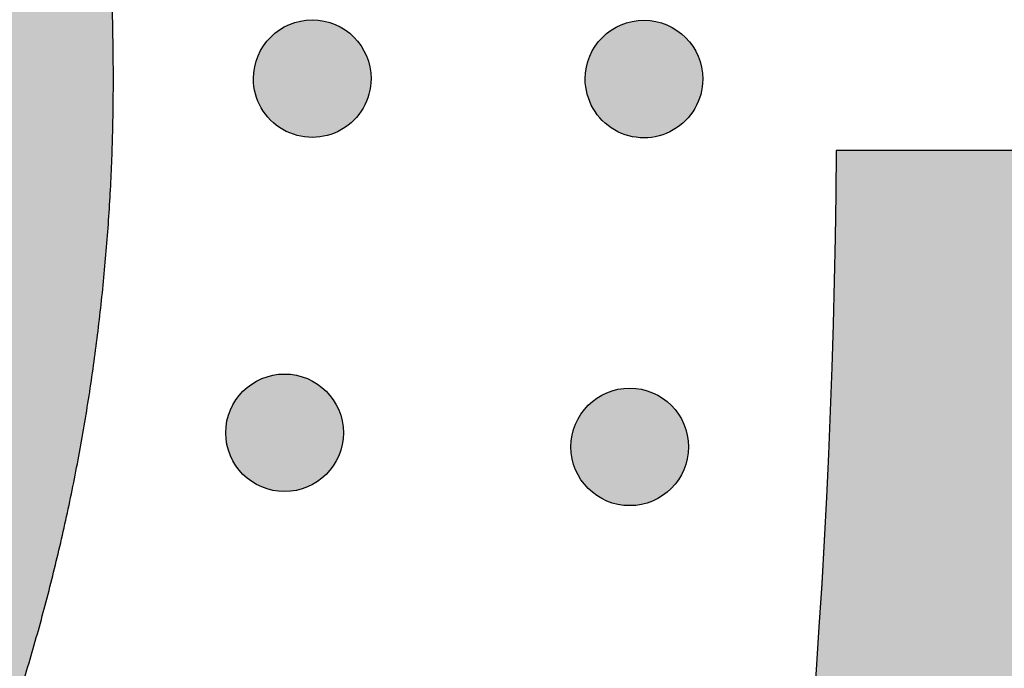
# Model space of a CAD drawing. Header units: millimetres. Extents: x -3873 to -97, y 912 to 4165.
# Tile 478 of 656: x -1430 to -1400, y 2890 to 2910. Entities that reach past the tile are written whole.
import ezdxf

# ---------------------------------------------------------------- set-up
doc = ezdxf.new("R2010")
doc.units = ezdxf.units.MM
doc.layers.add('pattern', color=7, linetype='Continuous', true_color=0x000000)

msp = doc.modelspace()

# ---------------------------------------------------------------- hatches: boundary and pattern name
at = {"layer": 'pattern'}
for points in [[(-1426.913, 2908.254), (-1426.937, 2910.059), (-1427.014, 2911.867), (-1427.143, 2913.674), (-1427.324, 2915.478), (-1427.558, 2917.277), (-1427.845, 2919.068), (-1428.185, 2920.85), (-1428.576, 2922.619), (-1429.02, 2924.374), (-1429.514, 2926.112), (-1430.059, 2927.83), (-1430.653, 2929.527), (-1431.295, 2931.201), (-1431.985, 2932.849), (-1432.72, 2934.47), (-1433.501, 2936.061), (-1434.24, 2937.476), (-1435.009, 2938.878), (-1435.808, 2940.266), (-1436.636, 2941.638), (-1437.493, 2942.994), (-1438.379, 2944.333), (-1439.292, 2945.654), (-1440.233, 2946.956), (-1441.2, 2948.238), (-1442.194, 2949.499), (-1443.213, 2950.74), (-1444.257, 2951.958), (-1445.325, 2953.153), (-1446.416, 2954.325), (-1447.529, 2955.472), (-1448.664, 2956.595), (-1450.44, 2958.275), (-1452.26, 2959.916), (-1454.121, 2961.515), (-1456.022, 2963.071), (-1457.963, 2964.583), (-1459.941, 2966.049), (-1461.955, 2967.469), (-1464.004, 2968.839), (-1466.084, 2970.16), (-1468.195, 2971.43), (-1470.335, 2972.649), (-1472.501, 2973.815), (-1474.693, 2974.927), (-1476.907, 2975.984), (-1479.142, 2976.987), (-1481.396, 2977.934), (-1498.091, 2971.559), (-1485.913, 2966.817), (-1483.923, 2965.981), (-1481.95, 2965.095), (-1479.995, 2964.161), (-1478.06, 2963.18), (-1476.147, 2962.15), (-1474.258, 2961.075), (-1472.394, 2959.953), (-1470.557, 2958.787), (-1468.749, 2957.577), (-1466.971, 2956.324), (-1465.224, 2955.029), (-1463.511, 2953.694), (-1461.832, 2952.32), (-1460.188, 2950.908), (-1458.582, 2949.46), (-1457.014, 2947.977), (-1456.054, 2947.027), (-1455.113, 2946.057), (-1454.191, 2945.067), (-1453.288, 2944.056), (-1452.406, 2943.026), (-1451.544, 2941.978), (-1450.704, 2940.911), (-1449.886, 2939.827), (-1449.091, 2938.727), (-1448.319, 2937.61), (-1447.57, 2936.478), (-1446.845, 2935.332), (-1446.145, 2934.172), (-1445.47, 2932.999), (-1444.82, 2931.813), (-1444.195, 2930.617), (-1443.569, 2929.341), (-1442.979, 2928.041), (-1442.427, 2926.719), (-1441.912, 2925.375), (-1441.435, 2924.012), (-1440.999, 2922.632), (-1440.603, 2921.236), (-1440.247, 2919.825), (-1439.933, 2918.402), (-1439.661, 2916.969), (-1439.431, 2915.527), (-1439.243, 2914.079), (-1439.097, 2912.626), (-1438.994, 2911.171), (-1438.933, 2909.715), (-1438.913, 2908.259), (-1438.934, 2906.804), (-1438.997, 2905.349), (-1439.101, 2903.893), (-1439.248, 2902.441), (-1439.437, 2900.993), (-1439.669, 2899.552), (-1439.942, 2898.119), (-1440.257, 2896.697), (-1440.614, 2895.287), (-1441.011, 2893.891), (-1441.449, 2892.511), (-1441.926, 2891.149), (-1442.443, 2889.806), (-1442.997, 2888.484), (-1443.588, 2887.185), (-1444.214, 2885.91), (-1444.84, 2884.714), (-1445.491, 2883.529), (-1446.168, 2882.357), (-1446.869, 2881.197), (-1447.595, 2880.051), (-1448.344, 2878.92), (-1449.117, 2877.804), (-1449.914, 2876.704), (-1450.732, 2875.621), (-1451.573, 2874.555), (-1452.436, 2873.507), (-1453.319, 2872.478), (-1454.223, 2871.468), (-1455.146, 2870.479), (-1456.088, 2869.509), (-1457.049, 2868.561), (-1458.618, 2867.079), (-1460.226, 2865.632), (-1461.87, 2864.222), (-1463.55, 2862.849), (-1465.265, 2861.516), (-1467.013, 2860.223), (-1468.792, 2858.971), (-1470.601, 2857.763), (-1472.439, 2856.598), (-1474.304, 2855.478), (-1476.194, 2854.404), (-1478.108, 2853.376), (-1480.043, 2852.396), (-1481.999, 2851.464), (-1483.973, 2850.58), (-1485.964, 2849.746), (-1498.147, 2845.015), (-1481.456, 2838.625), (-1479.202, 2839.57), (-1476.966, 2840.571), (-1474.751, 2841.626), (-1472.559, 2842.737), (-1470.391, 2843.9), (-1468.25, 2845.117), (-1466.138, 2846.385), (-1464.056, 2847.704), (-1462.007, 2849.073), (-1459.992, 2850.491), (-1458.012, 2851.955), (-1456.07, 2853.466), (-1454.167, 2855.02), (-1452.305, 2856.618), (-1450.484, 2858.257), (-1448.707, 2859.935), (-1447.57, 2861.057), (-1446.456, 2862.203), (-1445.364, 2863.374), (-1444.295, 2864.569), (-1443.25, 2865.786), (-1442.23, 2867.025), (-1441.235, 2868.286), (-1440.267, 2869.567), (-1439.325, 2870.868), (-1438.41, 2872.188), (-1437.523, 2873.526), (-1436.665, 2874.882), (-1435.836, 2876.253), (-1435.036, 2877.64), (-1434.265, 2879.041), (-1433.525, 2880.456), (-1432.743, 2882.047), (-1432.006, 2883.667), (-1431.315, 2885.314), (-1430.671, 2886.987), (-1430.076, 2888.684), (-1429.53, 2890.402), (-1429.034, 2892.139), (-1428.589, 2893.893), (-1428.196, 2895.661), (-1427.855, 2897.442), (-1427.566, 2899.233), (-1427.33, 2901.032), (-1427.147, 2902.836), (-1427.017, 2904.642), (-1426.939, 2906.449)], [(-1422.687, 2908.262), (-1422.687, 2908.301), (-1422.685, 2908.341), (-1422.683, 2908.381), (-1422.68, 2908.421), (-1422.676, 2908.462), (-1422.671, 2908.503), (-1422.664, 2908.544), (-1422.657, 2908.585), (-1422.649, 2908.626), (-1422.64, 2908.667), (-1422.63, 2908.709), (-1422.618, 2908.75), (-1422.606, 2908.791), (-1422.592, 2908.833), (-1422.578, 2908.874), (-1422.562, 2908.915), (-1422.545, 2908.956), (-1422.527, 2908.996), (-1422.508, 2909.037), (-1422.488, 2909.077), (-1422.467, 2909.116), (-1422.445, 2909.156), (-1422.421, 2909.194), (-1422.397, 2909.233), (-1422.372, 2909.27), (-1422.345, 2909.308), (-1422.318, 2909.344), (-1422.289, 2909.38), (-1422.26, 2909.415), (-1422.23, 2909.45), (-1422.198, 2909.483), (-1422.166, 2909.516), (-1422.133, 2909.548), (-1422.1, 2909.579), (-1422.065, 2909.61), (-1422.03, 2909.639), (-1421.994, 2909.667), (-1421.957, 2909.695), (-1421.92, 2909.721), (-1421.882, 2909.746), (-1421.844, 2909.771), (-1421.805, 2909.794), (-1421.766, 2909.816), (-1421.726, 2909.837), (-1421.686, 2909.857), (-1421.646, 2909.876), (-1421.605, 2909.894), (-1421.564, 2909.911), (-1421.523, 2909.926), (-1421.482, 2909.941), (-1421.441, 2909.954), (-1421.4, 2909.967), (-1421.358, 2909.978), (-1421.317, 2909.988), (-1421.275, 2909.997), (-1421.234, 2910.005), (-1421.193, 2910.012), (-1421.152, 2910.018), (-1421.111, 2910.023), (-1421.071, 2910.028), (-1421.03, 2910.031), (-1420.99, 2910.033), (-1420.951, 2910.034), (-1420.911, 2910.035), (-1420.872, 2910.034), (-1420.832, 2910.033), (-1420.792, 2910.03), (-1420.752, 2910.027), (-1420.711, 2910.023), (-1420.671, 2910.018), (-1420.63, 2910.012), (-1420.588, 2910.005), (-1420.547, 2909.996), (-1420.506, 2909.987), (-1420.465, 2909.977), (-1420.423, 2909.966), (-1420.382, 2909.953), (-1420.34, 2909.94), (-1420.299, 2909.925), (-1420.258, 2909.909), (-1420.217, 2909.893), (-1420.177, 2909.875), (-1420.137, 2909.856), (-1420.097, 2909.836), (-1420.057, 2909.814), (-1420.018, 2909.792), (-1419.979, 2909.769), (-1419.941, 2909.744), (-1419.903, 2909.719), (-1419.866, 2909.693), (-1419.829, 2909.665), (-1419.793, 2909.637), (-1419.758, 2909.607), (-1419.724, 2909.577), (-1419.69, 2909.546), (-1419.657, 2909.514), (-1419.625, 2909.481), (-1419.594, 2909.447), (-1419.564, 2909.413), (-1419.534, 2909.377), (-1419.506, 2909.341), (-1419.479, 2909.305), (-1419.452, 2909.268), (-1419.427, 2909.23), (-1419.403, 2909.191), (-1419.379, 2909.153), (-1419.357, 2909.113), (-1419.336, 2909.074), (-1419.316, 2909.034), (-1419.297, 2908.993), (-1419.279, 2908.953), (-1419.263, 2908.912), (-1419.247, 2908.871), (-1419.232, 2908.83), (-1419.219, 2908.788), (-1419.207, 2908.747), (-1419.195, 2908.705), (-1419.185, 2908.664), (-1419.176, 2908.623), (-1419.168, 2908.581), (-1419.161, 2908.54), (-1419.155, 2908.499), (-1419.15, 2908.459), (-1419.146, 2908.418), (-1419.143, 2908.378), (-1419.14, 2908.338), (-1419.139, 2908.298), (-1419.139, 2908.259), (-1419.139, 2908.219), (-1419.141, 2908.179), (-1419.143, 2908.139), (-1419.146, 2908.099), (-1419.15, 2908.059), (-1419.155, 2908.018), (-1419.161, 2907.977), (-1419.169, 2907.936), (-1419.177, 2907.895), (-1419.186, 2907.853), (-1419.196, 2907.812), (-1419.208, 2907.77), (-1419.22, 2907.729), (-1419.234, 2907.688), (-1419.248, 2907.647), (-1419.264, 2907.606), (-1419.281, 2907.565), (-1419.299, 2907.524), (-1419.318, 2907.484), (-1419.338, 2907.444), (-1419.359, 2907.404), (-1419.381, 2907.365), (-1419.404, 2907.326), (-1419.429, 2907.288), (-1419.454, 2907.25), (-1419.481, 2907.213), (-1419.508, 2907.177), (-1419.537, 2907.141), (-1419.566, 2907.105), (-1419.596, 2907.071), (-1419.627, 2907.037), (-1419.66, 2907.004), (-1419.692, 2906.972), (-1419.726, 2906.941), (-1419.761, 2906.911), (-1419.796, 2906.882), (-1419.832, 2906.853), (-1419.868, 2906.826), (-1419.906, 2906.8), (-1419.943, 2906.774), (-1419.982, 2906.75), (-1420.021, 2906.727), (-1420.06, 2906.705), (-1420.1, 2906.683), (-1420.14, 2906.663), (-1420.18, 2906.644), (-1420.221, 2906.627), (-1420.261, 2906.61), (-1420.302, 2906.594), (-1420.344, 2906.58), (-1420.385, 2906.566), (-1420.426, 2906.554), (-1420.468, 2906.543), (-1420.509, 2906.533), (-1420.551, 2906.523), (-1420.592, 2906.515), (-1420.633, 2906.508), (-1420.674, 2906.502), (-1420.715, 2906.497), (-1420.755, 2906.493), (-1420.796, 2906.49), (-1420.836, 2906.488), (-1420.875, 2906.486), (-1420.915, 2906.486), (-1420.954, 2906.486), (-1420.994, 2906.488), (-1421.034, 2906.49), (-1421.074, 2906.493), (-1421.115, 2906.497), (-1421.155, 2906.503), (-1421.196, 2906.509), (-1421.237, 2906.516), (-1421.279, 2906.524), (-1421.32, 2906.533), (-1421.361, 2906.544), (-1421.403, 2906.555), (-1421.444, 2906.567), (-1421.485, 2906.581), (-1421.527, 2906.595), (-1421.568, 2906.611), (-1421.608, 2906.628), (-1421.649, 2906.646), (-1421.689, 2906.665), (-1421.729, 2906.685), (-1421.769, 2906.706), (-1421.808, 2906.728), (-1421.847, 2906.752), (-1421.885, 2906.776), (-1421.923, 2906.802), (-1421.96, 2906.828), (-1421.997, 2906.855), (-1422.033, 2906.884), (-1422.068, 2906.913), (-1422.102, 2906.944), (-1422.136, 2906.975), (-1422.169, 2907.007), (-1422.201, 2907.04), (-1422.232, 2907.074), (-1422.262, 2907.108), (-1422.292, 2907.143), (-1422.32, 2907.179), (-1422.347, 2907.216), (-1422.374, 2907.253), (-1422.399, 2907.291), (-1422.423, 2907.329), (-1422.447, 2907.368), (-1422.469, 2907.407), (-1422.49, 2907.447), (-1422.51, 2907.487), (-1422.529, 2907.527), (-1422.547, 2907.568), (-1422.563, 2907.609), (-1422.579, 2907.65), (-1422.593, 2907.691), (-1422.607, 2907.732), (-1422.619, 2907.774), (-1422.631, 2907.815), (-1422.641, 2907.856), (-1422.65, 2907.898), (-1422.658, 2907.939), (-1422.665, 2907.98), (-1422.671, 2908.021), (-1422.676, 2908.062), (-1422.68, 2908.103), (-1422.683, 2908.143), (-1422.686, 2908.183), (-1422.687, 2908.223)], [(-1412.676, 2908.249), (-1412.675, 2908.289), (-1412.674, 2908.329), (-1412.672, 2908.369), (-1412.668, 2908.409), (-1412.664, 2908.449), (-1412.659, 2908.49), (-1412.653, 2908.531), (-1412.646, 2908.572), (-1412.638, 2908.614), (-1412.628, 2908.655), (-1412.618, 2908.696), (-1412.607, 2908.738), (-1412.594, 2908.779), (-1412.581, 2908.82), (-1412.566, 2908.861), (-1412.551, 2908.902), (-1412.534, 2908.943), (-1412.516, 2908.984), (-1412.497, 2909.024), (-1412.477, 2909.064), (-1412.456, 2909.104), (-1412.433, 2909.143), (-1412.41, 2909.182), (-1412.386, 2909.22), (-1412.36, 2909.258), (-1412.334, 2909.295), (-1412.306, 2909.332), (-1412.278, 2909.367), (-1412.249, 2909.403), (-1412.218, 2909.437), (-1412.187, 2909.471), (-1412.155, 2909.504), (-1412.122, 2909.536), (-1412.088, 2909.567), (-1412.054, 2909.597), (-1412.019, 2909.626), (-1411.983, 2909.655), (-1411.946, 2909.682), (-1411.909, 2909.708), (-1411.871, 2909.734), (-1411.833, 2909.758), (-1411.794, 2909.781), (-1411.755, 2909.804), (-1411.715, 2909.825), (-1411.675, 2909.845), (-1411.635, 2909.864), (-1411.594, 2909.881), (-1411.553, 2909.898), (-1411.512, 2909.914), (-1411.471, 2909.928), (-1411.429, 2909.942), (-1411.388, 2909.954), (-1411.347, 2909.965), (-1411.305, 2909.976), (-1411.264, 2909.985), (-1411.223, 2909.993), (-1411.182, 2910), (-1411.141, 2910.006), (-1411.1, 2910.011), (-1411.059, 2910.015), (-1411.019, 2910.018), (-1410.979, 2910.02), (-1410.939, 2910.022), (-1410.9, 2910.022), (-1410.86, 2910.022), (-1410.821, 2910.02), (-1410.781, 2910.018), (-1410.74, 2910.015), (-1410.7, 2910.011), (-1410.659, 2910.005), (-1410.618, 2909.999), (-1410.577, 2909.992), (-1410.536, 2909.984), (-1410.494, 2909.975), (-1410.453, 2909.964), (-1410.412, 2909.953), (-1410.37, 2909.941), (-1410.329, 2909.927), (-1410.288, 2909.913), (-1410.247, 2909.897), (-1410.206, 2909.88), (-1410.165, 2909.862), (-1410.125, 2909.843), (-1410.085, 2909.823), (-1410.045, 2909.802), (-1410.006, 2909.78), (-1409.967, 2909.756), (-1409.929, 2909.732), (-1409.891, 2909.707), (-1409.854, 2909.68), (-1409.818, 2909.653), (-1409.782, 2909.624), (-1409.747, 2909.595), (-1409.712, 2909.565), (-1409.679, 2909.533), (-1409.646, 2909.501), (-1409.614, 2909.468), (-1409.583, 2909.435), (-1409.552, 2909.4), (-1409.523, 2909.365), (-1409.495, 2909.329), (-1409.467, 2909.292), (-1409.441, 2909.255), (-1409.416, 2909.217), (-1409.391, 2909.179), (-1409.368, 2909.14), (-1409.346, 2909.101), (-1409.325, 2909.061), (-1409.305, 2909.021), (-1409.286, 2908.981), (-1409.268, 2908.94), (-1409.251, 2908.899), (-1409.236, 2908.858), (-1409.221, 2908.817), (-1409.208, 2908.776), (-1409.195, 2908.734), (-1409.184, 2908.693), (-1409.174, 2908.652), (-1409.165, 2908.61), (-1409.157, 2908.569), (-1409.149, 2908.528), (-1409.143, 2908.487), (-1409.138, 2908.446), (-1409.134, 2908.406), (-1409.131, 2908.365), (-1409.129, 2908.325), (-1409.128, 2908.285), (-1409.127, 2908.246), (-1409.128, 2908.207), (-1409.129, 2908.167), (-1409.131, 2908.127), (-1409.135, 2908.087), (-1409.139, 2908.046), (-1409.144, 2908.005), (-1409.15, 2907.964), (-1409.157, 2907.923), (-1409.165, 2907.882), (-1409.175, 2907.841), (-1409.185, 2907.799), (-1409.196, 2907.758), (-1409.209, 2907.717), (-1409.222, 2907.675), (-1409.237, 2907.634), (-1409.252, 2907.593), (-1409.269, 2907.552), (-1409.287, 2907.512), (-1409.306, 2907.471), (-1409.326, 2907.431), (-1409.347, 2907.392), (-1409.37, 2907.353), (-1409.393, 2907.314), (-1409.417, 2907.275), (-1409.443, 2907.238), (-1409.469, 2907.201), (-1409.497, 2907.164), (-1409.525, 2907.128), (-1409.554, 2907.093), (-1409.585, 2907.059), (-1409.616, 2907.025), (-1409.648, 2906.992), (-1409.681, 2906.96), (-1409.715, 2906.929), (-1409.749, 2906.899), (-1409.784, 2906.869), (-1409.82, 2906.841), (-1409.857, 2906.814), (-1409.894, 2906.787), (-1409.932, 2906.762), (-1409.97, 2906.737), (-1410.009, 2906.714), (-1410.048, 2906.692), (-1410.088, 2906.671), (-1410.128, 2906.651), (-1410.168, 2906.632), (-1410.209, 2906.614), (-1410.25, 2906.597), (-1410.291, 2906.582), (-1410.332, 2906.567), (-1410.374, 2906.554), (-1410.415, 2906.542), (-1410.456, 2906.53), (-1410.498, 2906.52), (-1410.539, 2906.511), (-1410.58, 2906.503), (-1410.621, 2906.496), (-1410.662, 2906.49), (-1410.703, 2906.485), (-1410.744, 2906.481), (-1410.784, 2906.477), (-1410.824, 2906.475), (-1410.864, 2906.474), (-1410.903, 2906.473), (-1410.943, 2906.474), (-1410.982, 2906.475), (-1411.022, 2906.478), (-1411.063, 2906.481), (-1411.103, 2906.485), (-1411.144, 2906.49), (-1411.185, 2906.496), (-1411.226, 2906.503), (-1411.267, 2906.512), (-1411.309, 2906.521), (-1411.35, 2906.531), (-1411.391, 2906.542), (-1411.433, 2906.555), (-1411.474, 2906.568), (-1411.515, 2906.583), (-1411.556, 2906.599), (-1411.597, 2906.615), (-1411.638, 2906.633), (-1411.678, 2906.652), (-1411.718, 2906.672), (-1411.758, 2906.694), (-1411.797, 2906.716), (-1411.836, 2906.739), (-1411.874, 2906.764), (-1411.912, 2906.789), (-1411.949, 2906.816), (-1411.985, 2906.843), (-1412.021, 2906.871), (-1412.056, 2906.901), (-1412.091, 2906.931), (-1412.124, 2906.962), (-1412.157, 2906.994), (-1412.189, 2907.027), (-1412.221, 2907.061), (-1412.251, 2907.096), (-1412.28, 2907.131), (-1412.308, 2907.167), (-1412.336, 2907.203), (-1412.362, 2907.241), (-1412.388, 2907.278), (-1412.412, 2907.317), (-1412.435, 2907.355), (-1412.457, 2907.395), (-1412.478, 2907.434), (-1412.498, 2907.474), (-1412.517, 2907.515), (-1412.535, 2907.555), (-1412.552, 2907.596), (-1412.567, 2907.637), (-1412.582, 2907.679), (-1412.595, 2907.72), (-1412.608, 2907.761), (-1412.619, 2907.803), (-1412.629, 2907.844), (-1412.638, 2907.885), (-1412.646, 2907.927), (-1412.654, 2907.968), (-1412.66, 2908.009), (-1412.665, 2908.049), (-1412.669, 2908.09), (-1412.672, 2908.13), (-1412.674, 2908.17), (-1412.675, 2908.21)], [(-1459.512, 2752.25), (-1458.182, 2752.42), (-1456.854, 2752.628), (-1455.53, 2752.873), (-1454.21, 2753.157), (-1452.896, 2753.478), (-1451.591, 2753.836), (-1450.295, 2754.232), (-1449.01, 2754.664), (-1447.739, 2755.132), (-1446.481, 2755.636), (-1445.239, 2756.175), (-1444.014, 2756.748), (-1442.808, 2757.355), (-1441.622, 2757.994), (-1440.457, 2758.664), (-1439.315, 2759.365), (-1436.621, 2763.354), (-1433.995, 2767.403), (-1431.438, 2771.51), (-1428.951, 2775.672), (-1426.537, 2779.889), (-1424.196, 2784.158), (-1421.932, 2788.477), (-1419.745, 2792.844), (-1417.637, 2797.257), (-1415.61, 2801.715), (-1413.664, 2806.214), (-1411.801, 2810.754), (-1410.021, 2815.33), (-1408.328, 2819.941), (-1406.72, 2824.585), (-1405.199, 2829.259), (-1403.766, 2833.961), (-1402.422, 2838.688), (-1401.168, 2843.438), (-1400.003, 2848.207), (-1398.928, 2852.995), (-1397.944, 2857.797), (-1397.051, 2862.612), (-1396.249, 2867.437), (-1395.538, 2872.269), (-1394.918, 2877.106), (-1394.389, 2881.946), (-1393.951, 2886.785), (-1393.603, 2891.621), (-1393.345, 2896.452), (-1393.177, 2901.275), (-1393.098, 2906.088), (-1405.098, 2906.087), (-1405.189, 2900.98), (-1405.386, 2895.859), (-1405.688, 2890.729), (-1406.097, 2885.591), (-1406.613, 2880.449), (-1407.237, 2875.307), (-1407.969, 2870.168), (-1408.809, 2865.035), (-1409.758, 2859.912), (-1410.815, 2854.802), (-1411.979, 2849.708), (-1413.252, 2844.634), (-1414.631, 2839.584), (-1416.117, 2834.56), (-1417.709, 2829.566), (-1419.405, 2824.606), (-1421.205, 2819.682), (-1423.107, 2814.798), (-1425.111, 2809.957), (-1427.213, 2805.163), (-1429.414, 2800.417), (-1431.711, 2795.724), (-1434.102, 2791.086), (-1436.586, 2786.505), (-1439.16, 2781.986), (-1441.822, 2777.529), (-1444.57, 2773.138), (-1447.402, 2768.816), (-1450.314, 2764.563), (-1453.305, 2760.384), (-1456.372, 2756.279)], [(-1423.003, 2896.316), (-1422.975, 2896.288), (-1422.946, 2896.261), (-1422.916, 2896.234), (-1422.885, 2896.208), (-1422.854, 2896.182), (-1422.821, 2896.157), (-1422.788, 2896.133), (-1422.754, 2896.109), (-1422.719, 2896.085), (-1422.683, 2896.062), (-1422.647, 2896.04), (-1422.61, 2896.019), (-1422.572, 2895.999), (-1422.533, 2895.979), (-1422.493, 2895.96), (-1422.453, 2895.942), (-1422.413, 2895.925), (-1422.371, 2895.909), (-1422.329, 2895.894), (-1422.287, 2895.88), (-1422.244, 2895.867), (-1422.2, 2895.855), (-1422.157, 2895.844), (-1422.112, 2895.834), (-1422.068, 2895.825), (-1422.023, 2895.818), (-1421.977, 2895.811), (-1421.932, 2895.806), (-1421.886, 2895.802), (-1421.84, 2895.799), (-1421.795, 2895.797), (-1421.749, 2895.796), (-1421.703, 2895.797), (-1421.657, 2895.799), (-1421.611, 2895.802), (-1421.565, 2895.806), (-1421.52, 2895.811), (-1421.475, 2895.818), (-1421.43, 2895.825), (-1421.385, 2895.834), (-1421.341, 2895.844), (-1421.297, 2895.855), (-1421.253, 2895.867), (-1421.21, 2895.88), (-1421.168, 2895.894), (-1421.126, 2895.909), (-1421.085, 2895.925), (-1421.044, 2895.942), (-1421.004, 2895.96), (-1420.964, 2895.979), (-1420.926, 2895.999), (-1420.888, 2896.019), (-1420.85, 2896.041), (-1420.814, 2896.063), (-1420.778, 2896.085), (-1420.743, 2896.109), (-1420.709, 2896.133), (-1420.676, 2896.157), (-1420.643, 2896.183), (-1420.612, 2896.208), (-1420.581, 2896.235), (-1420.551, 2896.261), (-1420.522, 2896.289), (-1420.494, 2896.316), (-1420.467, 2896.344), (-1420.439, 2896.373), (-1420.413, 2896.403), (-1420.386, 2896.434), (-1420.361, 2896.465), (-1420.335, 2896.498), (-1420.311, 2896.531), (-1420.287, 2896.565), (-1420.263, 2896.6), (-1420.241, 2896.636), (-1420.219, 2896.672), (-1420.197, 2896.71), (-1420.177, 2896.748), (-1420.157, 2896.786), (-1420.138, 2896.826), (-1420.12, 2896.866), (-1420.103, 2896.907), (-1420.087, 2896.948), (-1420.072, 2896.99), (-1420.058, 2897.033), (-1420.045, 2897.075), (-1420.033, 2897.119), (-1420.022, 2897.163), (-1420.012, 2897.207), (-1420.003, 2897.252), (-1419.996, 2897.297), (-1419.989, 2897.342), (-1419.984, 2897.387), (-1419.98, 2897.433), (-1419.977, 2897.479), (-1419.975, 2897.525), (-1419.974, 2897.571), (-1419.975, 2897.617), (-1419.977, 2897.663), (-1419.98, 2897.708), (-1419.984, 2897.754), (-1419.989, 2897.799), (-1419.996, 2897.845), (-1420.003, 2897.89), (-1420.012, 2897.934), (-1420.022, 2897.979), (-1420.033, 2898.022), (-1420.045, 2898.066), (-1420.058, 2898.109), (-1420.072, 2898.151), (-1420.087, 2898.193), (-1420.103, 2898.235), (-1420.121, 2898.275), (-1420.138, 2898.316), (-1420.157, 2898.355), (-1420.177, 2898.394), (-1420.197, 2898.432), (-1420.219, 2898.469), (-1420.241, 2898.505), (-1420.263, 2898.541), (-1420.287, 2898.576), (-1420.311, 2898.61), (-1420.336, 2898.643), (-1420.361, 2898.676), (-1420.387, 2898.708), (-1420.413, 2898.738), (-1420.44, 2898.768), (-1420.467, 2898.797), (-1420.494, 2898.825), (-1420.522, 2898.853), (-1420.551, 2898.88), (-1420.581, 2898.907), (-1420.612, 2898.933), (-1420.644, 2898.959), (-1420.676, 2898.984), (-1420.709, 2899.009), (-1420.744, 2899.033), (-1420.778, 2899.056), (-1420.814, 2899.079), (-1420.851, 2899.101), (-1420.888, 2899.122), (-1420.926, 2899.143), (-1420.965, 2899.162), (-1421.004, 2899.181), (-1421.044, 2899.199), (-1421.085, 2899.216), (-1421.126, 2899.232), (-1421.168, 2899.247), (-1421.211, 2899.261), (-1421.254, 2899.274), (-1421.297, 2899.286), (-1421.341, 2899.297), (-1421.385, 2899.307), (-1421.43, 2899.316), (-1421.475, 2899.324), (-1421.52, 2899.33), (-1421.566, 2899.335), (-1421.611, 2899.34), (-1421.657, 2899.343), (-1421.703, 2899.344), (-1421.749, 2899.345), (-1421.795, 2899.344), (-1421.841, 2899.342), (-1421.887, 2899.34), (-1421.932, 2899.335), (-1421.978, 2899.33), (-1422.023, 2899.324), (-1422.068, 2899.316), (-1422.113, 2899.307), (-1422.157, 2899.297), (-1422.201, 2899.286), (-1422.244, 2899.274), (-1422.287, 2899.261), (-1422.33, 2899.247), (-1422.372, 2899.232), (-1422.413, 2899.216), (-1422.454, 2899.199), (-1422.494, 2899.181), (-1422.533, 2899.162), (-1422.572, 2899.142), (-1422.61, 2899.122), (-1422.647, 2899.101), (-1422.684, 2899.079), (-1422.719, 2899.056), (-1422.754, 2899.032), (-1422.788, 2899.008), (-1422.822, 2898.984), (-1422.854, 2898.959), (-1422.886, 2898.933), (-1422.916, 2898.907), (-1422.946, 2898.88), (-1422.975, 2898.853), (-1423.004, 2898.825), (-1423.031, 2898.797), (-1423.058, 2898.768), (-1423.085, 2898.738), (-1423.111, 2898.707), (-1423.137, 2898.676), (-1423.162, 2898.643), (-1423.187, 2898.61), (-1423.211, 2898.576), (-1423.234, 2898.541), (-1423.257, 2898.505), (-1423.279, 2898.469), (-1423.3, 2898.431), (-1423.321, 2898.393), (-1423.34, 2898.355), (-1423.359, 2898.315), (-1423.377, 2898.275), (-1423.394, 2898.234), (-1423.41, 2898.193), (-1423.425, 2898.151), (-1423.44, 2898.109), (-1423.453, 2898.066), (-1423.465, 2898.022), (-1423.476, 2897.978), (-1423.485, 2897.934), (-1423.494, 2897.889), (-1423.502, 2897.844), (-1423.508, 2897.799), (-1423.514, 2897.754), (-1423.518, 2897.708), (-1423.521, 2897.662), (-1423.523, 2897.616), (-1423.523, 2897.57), (-1423.523, 2897.525), (-1423.521, 2897.479), (-1423.518, 2897.433), (-1423.514, 2897.387), (-1423.508, 2897.342), (-1423.502, 2897.296), (-1423.494, 2897.252), (-1423.485, 2897.207), (-1423.476, 2897.163), (-1423.465, 2897.119), (-1423.453, 2897.075), (-1423.439, 2897.032), (-1423.425, 2896.99), (-1423.41, 2896.948), (-1423.394, 2896.906), (-1423.377, 2896.866), (-1423.359, 2896.826), (-1423.34, 2896.786), (-1423.321, 2896.747), (-1423.3, 2896.709), (-1423.279, 2896.672), (-1423.257, 2896.636), (-1423.234, 2896.6), (-1423.211, 2896.565), (-1423.187, 2896.531), (-1423.162, 2896.498), (-1423.137, 2896.465), (-1423.111, 2896.434), (-1423.085, 2896.403), (-1423.058, 2896.373), (-1423.031, 2896.344)], [(-1412.587, 2895.891), (-1412.558, 2895.864), (-1412.529, 2895.836), (-1412.5, 2895.81), (-1412.469, 2895.783), (-1412.437, 2895.758), (-1412.405, 2895.733), (-1412.371, 2895.708), (-1412.337, 2895.684), (-1412.302, 2895.66), (-1412.267, 2895.638), (-1412.23, 2895.616), (-1412.193, 2895.594), (-1412.155, 2895.574), (-1412.116, 2895.554), (-1412.077, 2895.535), (-1412.037, 2895.517), (-1411.996, 2895.5), (-1411.955, 2895.484), (-1411.913, 2895.469), (-1411.87, 2895.455), (-1411.827, 2895.442), (-1411.784, 2895.43), (-1411.74, 2895.419), (-1411.696, 2895.409), (-1411.651, 2895.4), (-1411.606, 2895.393), (-1411.561, 2895.386), (-1411.515, 2895.381), (-1411.47, 2895.377), (-1411.424, 2895.374), (-1411.378, 2895.372), (-1411.332, 2895.372), (-1411.286, 2895.372), (-1411.24, 2895.374), (-1411.194, 2895.377), (-1411.149, 2895.381), (-1411.103, 2895.386), (-1411.058, 2895.393), (-1411.013, 2895.4), (-1410.968, 2895.409), (-1410.924, 2895.419), (-1410.88, 2895.43), (-1410.837, 2895.442), (-1410.794, 2895.455), (-1410.751, 2895.469), (-1410.709, 2895.484), (-1410.668, 2895.501), (-1410.627, 2895.518), (-1410.587, 2895.536), (-1410.548, 2895.554), (-1410.509, 2895.574), (-1410.471, 2895.595), (-1410.434, 2895.616), (-1410.397, 2895.638), (-1410.362, 2895.661), (-1410.327, 2895.684), (-1410.293, 2895.708), (-1410.259, 2895.733), (-1410.227, 2895.758), (-1410.195, 2895.784), (-1410.164, 2895.81), (-1410.135, 2895.837), (-1410.106, 2895.864), (-1410.077, 2895.891), (-1410.05, 2895.92), (-1410.023, 2895.949), (-1409.996, 2895.978), (-1409.97, 2896.009), (-1409.944, 2896.041), (-1409.919, 2896.073), (-1409.894, 2896.106), (-1409.87, 2896.141), (-1409.847, 2896.176), (-1409.824, 2896.211), (-1409.802, 2896.248), (-1409.781, 2896.285), (-1409.76, 2896.323), (-1409.74, 2896.362), (-1409.722, 2896.401), (-1409.704, 2896.441), (-1409.687, 2896.482), (-1409.671, 2896.523), (-1409.655, 2896.565), (-1409.641, 2896.608), (-1409.628, 2896.651), (-1409.616, 2896.694), (-1409.605, 2896.738), (-1409.595, 2896.782), (-1409.587, 2896.827), (-1409.579, 2896.872), (-1409.573, 2896.917), (-1409.567, 2896.963), (-1409.563, 2897.008), (-1409.56, 2897.054), (-1409.558, 2897.1), (-1409.558, 2897.146), (-1409.558, 2897.192), (-1409.56, 2897.238), (-1409.563, 2897.284), (-1409.567, 2897.329), (-1409.573, 2897.375), (-1409.579, 2897.42), (-1409.587, 2897.465), (-1409.596, 2897.51), (-1409.605, 2897.554), (-1409.616, 2897.598), (-1409.628, 2897.641), (-1409.641, 2897.684), (-1409.656, 2897.727), (-1409.671, 2897.769), (-1409.687, 2897.81), (-1409.704, 2897.851), (-1409.722, 2897.891), (-1409.741, 2897.93), (-1409.76, 2897.969), (-1409.781, 2898.007), (-1409.802, 2898.044), (-1409.824, 2898.081), (-1409.847, 2898.116), (-1409.87, 2898.151), (-1409.894, 2898.185), (-1409.919, 2898.219), (-1409.944, 2898.251), (-1409.97, 2898.283), (-1409.996, 2898.314), (-1410.023, 2898.343), (-1410.05, 2898.372), (-1410.078, 2898.401), (-1410.106, 2898.428), (-1410.135, 2898.455), (-1410.165, 2898.482), (-1410.195, 2898.508), (-1410.227, 2898.534), (-1410.259, 2898.559), (-1410.293, 2898.584), (-1410.327, 2898.608), (-1410.362, 2898.631), (-1410.398, 2898.654), (-1410.434, 2898.676), (-1410.471, 2898.697), (-1410.509, 2898.718), (-1410.548, 2898.738), (-1410.587, 2898.756), (-1410.628, 2898.774), (-1410.668, 2898.791), (-1410.71, 2898.807), (-1410.752, 2898.823), (-1410.794, 2898.837), (-1410.837, 2898.85), (-1410.88, 2898.862), (-1410.924, 2898.873), (-1410.969, 2898.883), (-1411.013, 2898.891), (-1411.058, 2898.899), (-1411.104, 2898.905), (-1411.149, 2898.911), (-1411.195, 2898.915), (-1411.24, 2898.918), (-1411.286, 2898.92), (-1411.332, 2898.92), (-1411.378, 2898.92), (-1411.424, 2898.918), (-1411.47, 2898.915), (-1411.516, 2898.911), (-1411.561, 2898.905), (-1411.606, 2898.899), (-1411.651, 2898.891), (-1411.696, 2898.882), (-1411.74, 2898.873), (-1411.784, 2898.862), (-1411.827, 2898.85), (-1411.87, 2898.837), (-1411.913, 2898.822), (-1411.955, 2898.807), (-1411.996, 2898.791), (-1412.037, 2898.774), (-1412.077, 2898.756), (-1412.116, 2898.737), (-1412.155, 2898.718), (-1412.193, 2898.697), (-1412.23, 2898.676), (-1412.267, 2898.654), (-1412.303, 2898.631), (-1412.338, 2898.608), (-1412.372, 2898.584), (-1412.405, 2898.559), (-1412.437, 2898.534), (-1412.469, 2898.508), (-1412.5, 2898.482), (-1412.53, 2898.455), (-1412.559, 2898.428), (-1412.587, 2898.4), (-1412.614, 2898.372), (-1412.642, 2898.343), (-1412.668, 2898.313), (-1412.694, 2898.283), (-1412.72, 2898.251), (-1412.745, 2898.219), (-1412.77, 2898.185), (-1412.794, 2898.151), (-1412.818, 2898.116), (-1412.84, 2898.08), (-1412.862, 2898.044), (-1412.884, 2898.007), (-1412.904, 2897.969), (-1412.924, 2897.93), (-1412.943, 2897.891), (-1412.961, 2897.85), (-1412.978, 2897.81), (-1412.994, 2897.768), (-1413.009, 2897.726), (-1413.023, 2897.684), (-1413.036, 2897.641), (-1413.048, 2897.597), (-1413.059, 2897.554), (-1413.069, 2897.509), (-1413.078, 2897.465), (-1413.085, 2897.42), (-1413.092, 2897.374), (-1413.097, 2897.329), (-1413.101, 2897.283), (-1413.104, 2897.238), (-1413.106, 2897.192), (-1413.106, 2897.146), (-1413.106, 2897.1), (-1413.104, 2897.054), (-1413.101, 2897.008), (-1413.097, 2896.962), (-1413.092, 2896.917), (-1413.085, 2896.872), (-1413.078, 2896.827), (-1413.069, 2896.782), (-1413.059, 2896.738), (-1413.048, 2896.694), (-1413.036, 2896.651), (-1413.023, 2896.608), (-1413.009, 2896.565), (-1412.994, 2896.523), (-1412.977, 2896.482), (-1412.96, 2896.441), (-1412.942, 2896.401), (-1412.924, 2896.362), (-1412.904, 2896.323), (-1412.883, 2896.285), (-1412.862, 2896.248), (-1412.84, 2896.211), (-1412.817, 2896.175), (-1412.794, 2896.14), (-1412.77, 2896.106), (-1412.745, 2896.073), (-1412.72, 2896.041), (-1412.694, 2896.009), (-1412.668, 2895.978), (-1412.641, 2895.948), (-1412.614, 2895.919)]]:
    msp.add_hatch(color=256, dxfattribs=at).paths.add_polyline_path(points, flags=0)

# ---------------------------------------------------------------- linework, layer by layer
msp.add_line((-1393.098, 2906.088), (-1405.098, 2906.087), dxfattribs=at)
for centre in [(-1421.749, 2897.571), (-1411.332, 2897.146)]:
    msp.add_circle(centre, 1.774, dxfattribs=at)
at = {"layer": 'pattern', "extrusion": (0, 0, -1)}
for centre, radius, start, end in [((1420.913, 2908.26), 1.774, 0.0546, 180.0546), ((1410.902, 2908.248), 1.774, 0.0546, 180.0546), ((1420.913, 2908.26), 1.774, 180.0546, 0.0546), ((1410.902, 2908.248), 1.774, 180.0546, 0.0546), ((1655.18, 2908.002), 250.09, 180.43881, 218.51983)]:
    msp.add_arc(centre, radius, start, end, dxfattribs=at)
at = {"layer": 'pattern'}
msp.add_arc((-1655.18, 2908.002), 262.09, 325.45008, 359.58149, dxfattribs=at)
for points, weights, knots in [([(-1426.913, 2908.254), (-1426.899, 2923.094), (-1433.501, 2936.061), (-1439.371, 2947.592), (-1448.664, 2956.595), (-1462.958, 2970.443), (-1481.396, 2977.934)], [1, 0.972296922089, 1, 0.986392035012, 1, 0.981658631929, 1], [703.584068, 703.584068, 703.584068, 732.143656, 732.143656, 757.786115, 757.786115, 797.099728, 797.099728, 797.099728]), ([(-1481.456, 2838.625), (-1463.012, 2846.1), (-1448.707, 2859.935), (-1439.406, 2868.93), (-1433.525, 2880.456), (-1426.912, 2893.417), (-1426.913, 2908.254)], [1, 0.981658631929, 1, 0.986392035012, 1, 0.972296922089, 1], [1017.544259, 1017.544259, 1017.544259, 1056.857872, 1056.857872, 1082.500332, 1082.500332, 1111.05992, 1111.05992, 1111.05992])]:
    msp.add_rational_spline(points, weights, degree=2, knots=knots, dxfattribs=at)

doc.saveas('drawing.dxf')
